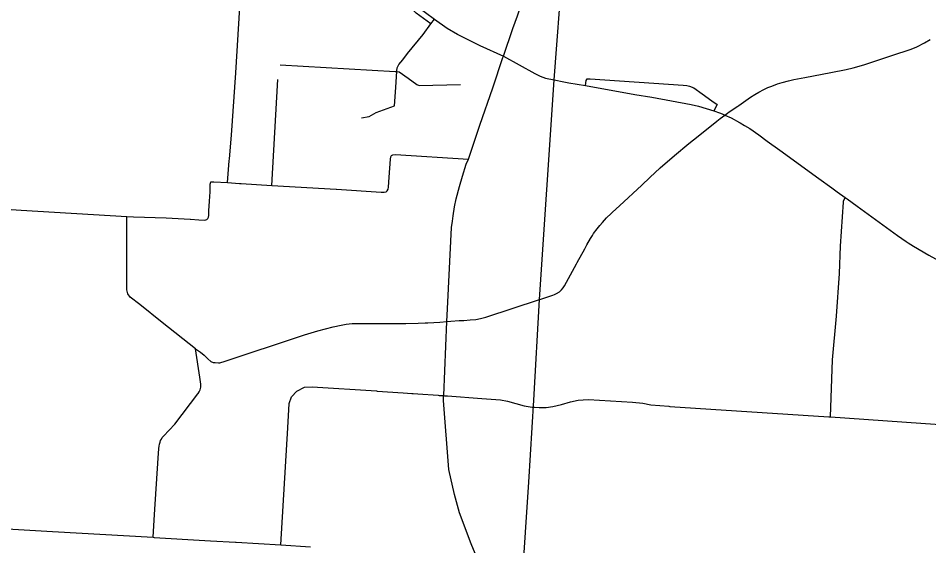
# Model space of a CAD drawing. Extents: x 1755200 to 1902939, y 644115 to 788070.
# Drawn here: x 1838211 to 1853497, y 672467 to 681325 of the extents above; entities that cross this region are included whole.
import ezdxf

# ---------------------------------------------------------------- set-up
doc = ezdxf.new("R2010")
doc.units = 0
for name, color, linetype in [('GM_X_City_Street', 7, 'Continuous'), ('GM_X_County_Road', 7, 'Continuous'), ('GM_X_Township', 7, 'Continuous'), ('GM_X_Township_Road', 7, 'Continuous')]:
    doc.layers.add(name, color=color, linetype=linetype)

msp = doc.modelspace()

# ---------------------------------------------------------------- linework, layer by layer
at = {"layer": 'GM_X_City_Street'}
for points in [[(1844078, 682489), (1844188, 682354), (1844551, 681922), (1844726, 681707), (1844810, 681617), (1844897, 681531), (1845201, 681310), (1845410, 681158), (1845583, 681058), (1845591, 681054)], [(1846347, 680664), (1846355, 680687), (1846517, 681151), (1846591, 681367), (1846659, 681565), (1846683, 681635), (1846829, 682076)], [(1845136, 681229), (1844893, 681409), (1844689, 681610), (1844600, 681713), (1844571, 681732)], [(1844747, 680735), (1845008, 681052), (1845136, 681229), (1845201, 681310)], [(1845591, 681054), (1845960, 680870), (1846355, 680687), (1846885, 680396), (1846973, 680352), (1847061, 680317), (1847206, 680290), (1847368, 680257), (1847456, 680242)], [(1850291, 679851), (1850307, 679862), (1850502, 679999), (1850578, 680046), (1850646, 680085), (1850729, 680130), (1850795, 680161), (1850860, 680186), (1850958, 680222), (1851033, 680246), (1851141, 680274), (1851233, 680295), (1851417, 680330), (1851854, 680412), (1852107, 680464), (1852226, 680493), (1852404, 680544), (1852879, 680702), (1853203, 680808), (1853298, 680846), (1853426, 680912), (1853522, 680967)], [(1844550, 680165), (1844568, 680429), (1844569, 680443), (1844575, 680495), (1844598, 680549), (1844666, 680629), (1844745, 680732), (1844747, 680735)], [(1845419, 676445), (1845472, 677583), (1845485, 677812), (1845503, 677916), (1845512, 678009), (1845535, 678158), (1845561, 678293), (1845617, 678500), (1845669, 678672), (1845733, 678875), (1845769, 678960), (1845963, 679527), (1846176, 680154), (1846347, 680664)], [(1842609, 680544), (1844540, 680430)], [(1844540, 680430), (1844568, 680429), (1844607, 680427), (1844758, 680320), (1844903, 680213), (1844941, 680196), (1845638, 680215)], [(1847456, 680242), (1847735, 680195), (1848561, 680047), (1848847, 679999), (1849507, 679879), (1849629, 679848), (1849888, 679772), (1849983, 679737), (1850029, 679718), (1850075, 679699)], [(1847735, 680195), (1847747, 680281), (1847763, 680306), (1847815, 680306), (1849376, 680203), (1849436, 680197), (1849480, 680187), (1849554, 680155), (1849692, 680058), (1849854, 679940), (1849942, 679875), (1849888, 679772)], [(1844529, 679852), (1844550, 680163), (1844550, 680165)], [(1843972, 679652), (1844104, 679677), (1844221, 679745), (1844529, 679852)], [(1850117, 679731), (1850147, 679753), (1850291, 679851)], [(1848303, 678175), (1848677, 678522), (1848813, 678650), (1848988, 678813), (1849229, 679022), (1849471, 679219), (1849626, 679343), (1849941, 679594), (1849997, 679641), (1850075, 679699)], [(1850075, 679699), (1850117, 679731)], [(1850075, 679699), (1850178, 679651), (1850317, 679576), (1850333, 679567), (1850405, 679526), (1850490, 679472), (1850641, 679365), (1850783, 679263), (1850996, 679110), (1851649, 678636), (1851867, 678478)], [(1843547, 678453), (1843555, 678453), (1844303, 678406), (1844355, 678404), (1844387, 678412), (1844406, 678429), (1844421, 678454), (1844429, 678488), (1844439, 678659), (1844460, 678960), (1844466, 678997), (1844478, 679018), (1844502, 679034), (1844547, 679035), (1845769, 678960)], [(1852124, 678291), (1852293, 678171), (1852973, 677678), (1853115, 677579), (1853151, 677554), (1853239, 677497), (1853496, 677349), (1853612, 677287), (1853964, 677130), (1854004, 677115)], [(1847851, 677677), (1847871, 677708), (1847930, 677788), (1847976, 677847), (1848017, 677897), (1848088, 677971), (1848166, 678048), (1848189, 678069)], [(1847595, 677225), (1847721, 677452)], [(1847066, 676634), (1847188, 676673), (1847213, 676685)], [(1842035, 675685), (1842121, 675713), (1842511, 675842), (1843018, 676011), (1843241, 676075), (1843499, 676142), (1843630, 676172), (1843714, 676188), (1843766, 676195), (1843816, 676198), (1844223, 676200), (1844539, 676199), (1844716, 676199), (1844923, 676203), (1845040, 676209), (1845086, 676212)], [(1841573, 675541), (1841597, 675541), (1841687, 675569), (1842035, 675685)], [(1842619, 672484), (1842736, 674446), (1842760, 674855), (1842801, 674968), (1842890, 675063), (1843015, 675128), (1843146, 675134), (1844223, 675067), (1844236, 675063), (1844676, 675035), (1844816, 675025), (1844839, 675024)], [(1845419, 674983), (1845996, 674939), (1846306, 674916), (1846424, 674895), (1846565, 674858), (1846705, 674817), (1846840, 674795), (1846862, 674794), (1846880, 674793)], [(1846880, 674793), (1846958, 674789), (1847073, 674789), (1847185, 674805), (1847331, 674838), (1847483, 674885), (1847613, 674910), (1847696, 674919), (1847787, 674921), (1848522, 674877), (1848695, 674859), (1848830, 674836), (1849131, 674810)], [(1849131, 674810), (1849151, 674808), (1851819, 674632)], [(1841440, 672549), (1841860, 672530)], [(1841860, 672530), (1841869, 672530), (1842619, 672484), (1843119, 672450)]]:
    msp.add_lwpolyline(points, dxfattribs=at)
at = {"layer": 'GM_X_County_Road'}
for points in [[(1841753, 678933), (1841756, 678966), (1841791, 679364), (1841862, 680408), (1841930, 681509), (1841933, 681550)], [(1841724, 678567), (1841753, 678933)], [(1841100, 677953), (1841101, 677953), (1841243, 677941), (1841343, 677935), (1841379, 677946), (1841396, 677964), (1841406, 677985), (1841410, 678011), (1841413, 678092), (1841424, 678253), (1841436, 678412), (1841434, 678539), (1841439, 678557)], [(1841439, 678557), (1841443, 678576), (1841493, 678579), (1841724, 678567), (1841928, 678550), (1841955, 678548)], [(1841955, 678548), (1842469, 678515), (1843547, 678453)], [(1851867, 678478), (1851960, 678412), (1852093, 678313), (1852124, 678291)], [(1836490, 678219), (1838259, 678101), (1840037, 677996), (1840144, 677992)], [(1848189, 678069), (1848303, 678175)], [(1841185, 675776), (1840626, 676217), (1840254, 676516), (1840092, 676640), (1840051, 676697), (1840037, 676762), (1840037, 677002), (1840037, 677996)], [(1840144, 677992), (1840696, 677973), (1841100, 677953)], [(1847721, 677452), (1847759, 677521), (1847820, 677628), (1847851, 677677)], [(1847213, 676685), (1847248, 676701), (1847298, 676733), (1847332, 676764), (1847361, 676801), (1847380, 676833), (1847583, 677204), (1847595, 677225)], [(1845086, 676212), (1845288, 676224), (1845409, 676233), (1845472, 676238), (1845611, 676247), (1845694, 676251), (1845796, 676259), (1845893, 676269), (1845970, 676283), (1846062, 676307), (1846962, 676601), (1846967, 676602)], [(1846967, 676602), (1847066, 676634)], [(1846576, 670629), (1846570, 670652), (1846492, 670941), (1846381, 671230), (1846220, 671605), (1846103, 671865), (1845996, 672104), (1845884, 672340), (1845813, 672499), (1845617, 673021), (1845533, 673326), (1845438, 673748), (1845349, 674905), (1845353, 674976), (1845354, 674988), (1845409, 676233), (1845419, 676445)], [(1841230, 675022), (1841249, 675052), (1841264, 675087), (1841275, 675130), (1841276, 675178), (1841261, 675296), (1841185, 675776), (1841269, 675720), (1841331, 675666), (1841397, 675607), (1841445, 675563), (1841483, 675547), (1841520, 675542), (1841573, 675541)], [(1840475, 672609), (1840497, 672994), (1840558, 673941), (1840571, 674100), (1840577, 674139), (1840584, 674175), (1840592, 674206), (1840602, 674236), (1840615, 674260), (1840629, 674283), (1840650, 674310), (1840842, 674507), (1841226, 675016), (1841230, 675022)], [(1836139, 672860), (1837062, 672806), (1838785, 672706), (1840475, 672609), (1840495, 672608)], [(1840495, 672608), (1841346, 672553), (1841440, 672549)]]:
    msp.add_lwpolyline(points, dxfattribs=at)
at = {"layer": 'GM_X_Township'}
msp.add_lwpolyline([(1846672, 671849), (1846785, 673538), (1846869, 674912), (1846962, 676601), (1847206, 680290), (1847350, 682131), (1847361, 682239), (1847404, 682821), (1847404, 682857), (1847472, 683572), (1847484, 683798), (1847618, 685474), (1847648, 686168), (1847667, 686490), (1847707, 686929), (1847728, 687165), (1847787, 688183), (1847788, 688204), (1847850, 689401), (1847959, 690888), (1847991, 691512), (1848200, 694479)], dxfattribs=at)
at = {"layer": 'GM_X_Township_Road'}
for points in [[(1842469, 678515), (1842571, 680299)], [(1851844, 674630), (1851881, 675592), (1851949, 676325), (1851998, 677040), (1852017, 677499), (1852063, 678236), (1852065, 678251), (1852093, 678313)], [(1844839, 675024), (1844918, 675018), (1845261, 674994)], [(1845261, 674994), (1845280, 674993), (1845354, 674988), (1845366, 674987)], [(1845366, 674987), (1845419, 674983)], [(1851819, 674632), (1851844, 674630), (1853364, 674525), (1853927, 674485)]]:
    msp.add_lwpolyline(points, dxfattribs=at)

doc.saveas('drawing.dxf')
